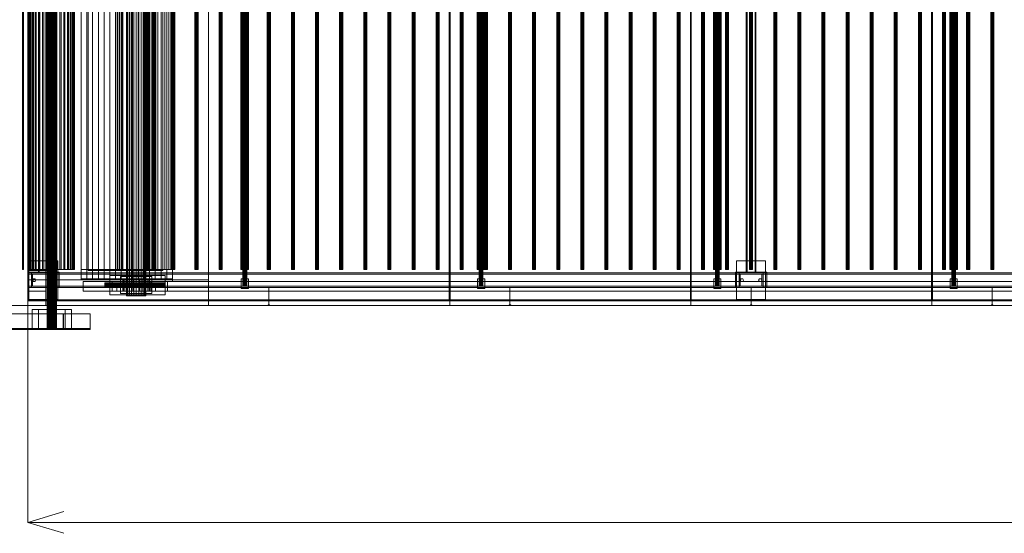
# Model space of a CAD drawing. Header units: millimetres. Extents: x -4738 to 65662, y -68080 to 6847.
# Tile 986 of 1056: x 40428 to 44511, y -20345 to -18214. Entities that reach past the tile are written whole.
import ezdxf

# ---------------------------------------------------------------- set-up
doc = ezdxf.new("R2010")
doc.units = ezdxf.units.MM
for name, color, linetype, lineweight in [('COTAS_O', 1, 'Continuous', 0), ('superior_C03', 7, 'Continuous', 0), ('superior_C03-dry', 7, 'Continuous', 0), ('superior_secador', 7, 'Continuous', 0)]:
    doc.layers.add(name, color=color, linetype=linetype, lineweight=lineweight)
doc.dimstyles.new('R19_100', dxfattribs={"dimtxt": 250, "dimasz": 150, "dimexe": 150, "dimexo": 80, "dimgap": 100, "dimtad": 1, "dimtih": 1, "dimtoh": 1, "dimdsep": 46, "dimcen": 0.09, "dimadec": 0, "dimazin": 0, "dimtfac": 1, "dimtdec": 4, "dimtofl": 0, "dimtmove": 0, "dimatfit": 3, "dimfxl": 1, "dimtolj": 1, "dimtzin": 0, "dimarcsym": 0})

# ---------------------------------------------------------------- blocks, each defined once
blk = doc.blocks.new('DIM_R31_42')
at = {"layer": 'COTAS_O'}
for p, q in [((40461.1, -19400), (40461.1, -20300)), ((60461.1, -19400), (60461.1, -20300)), ((40461.1, -20300), (40611.1, -20255)), ((60461.1, -20300), (60311.1, -20255)), ((40461.1, -20300), (60461.1, -20300)), ((40461.1, -20300), (40611.1, -20345)), ((60461.1, -20300), (60311.1, -20345))]:
    blk.add_line(p, q, dxfattribs=at)
blk.add_text('20000 O', height=250, dxfattribs=at).set_placement((50461.1, -20200))
blk = doc.blocks.new('DIM_R31_43')
at = {"layer": 'COTAS_O'}
for p, q in [((39761.1, -16600), (39716.1, -16750)), ((40461.1, -16600), (39761.1, -16600)), ((39761.1, -19400), (39761.1, -16600)), ((39761.1, -16600), (39806.1, -16750)), ((39761.1, -19400), (39716.1, -19250)), ((39761.1, -19400), (39806.1, -19250)), ((40461.1, -19400), (39761.1, -19400))]:
    blk.add_line(p, q, dxfattribs=at)
blk.add_text('2800 O', height=250, rotation=90, dxfattribs=at).set_placement((39661.1, -18000))

msp = doc.modelspace()

# ---------------------------------------------------------------- linework, layer by layer
at = {"layer": 'superior_C03'}
for p, q in [((40542.207, -16505), (40542.207, -19495)), ((40542.619, -16505), (40542.619, -19495)), ((40543.647, -16505), (40543.647, -19495)), ((40544.844, -16505), (40544.844, -19495)), ((40546.799, -16505), (40546.799, -19495)), ((40548.663, -16505), (40548.663, -19495)), ((40551.354, -16505), (40551.354, -19495)), ((40553.703, -16505), (40553.703, -19495)), ((40556.867, -16505), (40556.867, -19495)), ((40559.471, -16505), (40559.471, -19495)), ((40562.797, -16505), (40562.797, -19495)), ((40565.401, -16505), (40565.401, -19495)), ((40568.564, -16505), (40568.564, -19495)), ((40570.913, -16505), (40570.913, -19495)), ((40573.605, -16505), (40573.605, -19495)), ((40575.469, -16505), (40575.469, -19495)), ((40577.424, -16505), (40577.424, -19495)), ((40578.621, -16505), (40578.621, -19495)), ((40579.649, -19495), (40579.649, -16505)), ((40580.061, -16505), (40580.061, -19495)), ((40438.794, -16750), (40438.794, -19250)), ((40439.111, -16750), (40439.111, -19250)), ((40439.905, -16750), (40439.905, -19250)), ((40440.669, -16750), (40440.669, -19250)), ((40441.792, -16750), (40441.792, -19250)), ((40442.556, -16750), (40442.556, -19250)), ((40443.35, -16750), (40443.35, -19250)), ((40443.667, -19250), (40443.667, -16750)), ((40467.177, -16750), (40467.177, -19250)), ((40468.429, -16750), (40468.429, -19250)), ((40469.535, -16750), (40469.535, -19250)), ((40473.244, -16750), (40473.244, -19250)), ((40475.413, -16750), (40475.413, -19250)), ((40481.437, -16750), (40481.437, -19250)), ((40484.586, -16750), (40484.586, -19250)), ((40492.692, -16750), (40492.692, -19250)), ((40496.7, -16750), (40496.7, -19250)), ((40506.577, -16750), (40506.577, -19250)), ((40511.291, -16750), (40511.291, -19250)), ((40522.559, -16750), (40522.559, -19250)), ((40527.797, -16750), (40527.797, -19250)), ((40540.024, -16750), (40540.024, -19250)), ((40545.584, -16750), (40545.584, -19250)), ((40558.299, -16750), (40558.299, -19250)), ((40563.968, -16750), (40563.968, -19250)), ((40576.684, -16750), (40576.684, -19250)), ((40582.244, -16750), (40582.244, -19250)), ((40594.471, -16750), (40594.471, -19250)), ((40599.708, -16750), (40599.708, -19250)), ((40610.977, -16750), (40610.977, -19250)), ((40615.691, -16750), (40615.691, -19250)), ((40625.567, -16750), (40625.567, -19250)), ((40629.576, -16750), (40629.576, -19250)), ((40637.682, -16750), (40637.682, -19250)), ((40640.831, -16750), (40640.831, -19250)), ((40646.854, -16750), (40646.854, -19250)), ((40649.024, -16750), (40649.024, -19250)), ((40652.733, -19250), (40652.733, -16750)), ((40653.839, -16750), (40653.839, -19250)), ((40655.091, -16750), (40655.091, -19250)), ((40439.111, -19250), (40438.794, -19250)), ((40438.794, -19250), (40439.905, -19250)), ((40440.669, -19250), (40439.111, -19250)), ((40439.905, -19250), (40441.792, -19250)), ((40442.556, -19250), (40440.669, -19250)), ((40441.792, -19250), (40443.35, -19250)), ((40443.667, -19250), (40442.556, -19250)), ((40443.35, -19250), (40443.667, -19250)), ((40468.429, -19250), (40467.177, -19250)), ((40467.177, -19250), (40469.535, -19250)), ((40473.244, -19250), (40468.429, -19250)), ((40469.535, -19250), (40475.413, -19250)), ((40481.437, -19250), (40473.244, -19250)), ((40475.413, -19250), (40484.586, -19250)), ((40492.692, -19250), (40481.437, -19250)), ((40484.586, -19250), (40496.7, -19250)), ((40506.577, -19250), (40492.692, -19250)), ((40496.7, -19250), (40511.291, -19250)), ((40522.559, -19250), (40506.577, -19250)), ((40511.291, -19250), (40527.797, -19250)), ((40540.024, -19250), (40522.559, -19250)), ((40527.797, -19250), (40545.584, -19250)), ((40558.299, -19250), (40540.024, -19250)), ((40545.584, -19250), (40563.968, -19250)), ((40576.684, -19250), (40558.299, -19250)), ((40563.968, -19250), (40582.244, -19250)), ((40594.471, -19250), (40576.684, -19250)), ((40582.244, -19250), (40599.708, -19250)), ((40610.977, -19250), (40594.471, -19250)), ((40599.708, -19250), (40615.691, -19250)), ((40625.567, -19250), (40610.977, -19250)), ((40615.691, -19250), (40629.576, -19250)), ((40637.682, -19250), (40625.567, -19250)), ((40629.576, -19250), (40640.831, -19250)), ((40646.854, -19250), (40637.682, -19250)), ((40640.831, -19250), (40649.024, -19250)), ((40652.733, -19250), (40646.854, -19250)), ((40649.024, -19250), (40653.839, -19250)), ((40655.091, -19250), (40652.733, -19250)), ((40653.839, -19250), (40655.091, -19250)), ((40608.274, -19435), (28914.796, -19435)), ((28915.695, -19435), (40609.173, -19435)), ((40719.664, -19435), (29026.186, -19435)), ((29027.084, -19435), (40720.563, -19435)), ((40616.096, -19416), (40479.672, -19416)), ((40479.672, -19416), (40479.672, -19496)), ((40506.172, -19416), (40479.672, -19416)), ((40506.172, -19496), (40506.172, -19416)), ((40506.172, -19416), (40642.596, -19416)), ((40608.274, -19500), (40608.274, -19435)), ((40608.274, -19435), (40609.173, -19435)), ((40609.173, -19435), (40609.173, -19500)), ((40616.096, -19496), (40616.096, -19416)), ((40616.096, -19416), (40642.596, -19416)), ((40642.596, -19416), (40642.596, -19496)), ((40719.664, -19500), (40719.664, -19435)), ((40719.664, -19435), (40720.563, -19435)), ((40720.563, -19435), (40720.563, -19500)), ((40608.274, -19496), (28914.796, -19496)), ((28914.796, -19500), (40608.274, -19500)), ((40609.173, -19500), (28915.695, -19500)), ((29026.186, -19500), (40719.664, -19500)), ((29027.084, -19496), (40720.563, -19496)), ((40720.563, -19500), (29027.084, -19500)), ((40479.672, -19496), (40616.096, -19496)), ((40479.672, -19496), (40506.172, -19496)), ((40642.596, -19496), (40506.172, -19496)), ((40543.647, -19495), (40542.207, -19495)), ((40542.207, -19495), (40542.619, -19495)), ((40542.619, -19495), (40544.844, -19495)), ((40546.799, -19495), (40543.647, -19495)), ((40544.844, -19495), (40548.663, -19495)), ((40551.354, -19495), (40546.799, -19495)), ((40548.663, -19495), (40553.703, -19495)), ((40556.867, -19495), (40551.354, -19495)), ((40553.703, -19495), (40559.471, -19495)), ((40562.797, -19495), (40556.867, -19495)), ((40559.471, -19495), (40565.401, -19495)), ((40568.564, -19495), (40562.797, -19495)), ((40565.401, -19495), (40570.913, -19495)), ((40573.605, -19495), (40568.564, -19495)), ((40570.913, -19495), (40575.469, -19495)), ((40577.424, -19495), (40573.605, -19495)), ((40575.469, -19495), (40578.621, -19495)), ((40579.649, -19495), (40577.424, -19495)), ((40578.621, -19495), (40580.061, -19495)), ((40580.061, -19495), (40579.649, -19495)), ((40608.274, -19500), (40608.274, -19496)), ((40608.274, -19496), (40720.563, -19496)), ((40720.563, -19500), (40608.274, -19500)), ((40609.173, -19500), (40608.274, -19500)), ((40642.596, -19496), (40616.096, -19496)), ((40720.563, -19500), (40719.664, -19500)), ((40720.563, -19496), (40720.563, -19500))]:
    msp.add_line(p, q, dxfattribs=at)
at = {"layer": 'superior_C03-dry'}
for p, q in [((40683.134, -16710), (40683.134, -19290)), ((40706.759, -19290), (40706.759, -16710)), ((40730.384, -19290), (40730.384, -16710)), ((40754.009, -19290), (40754.009, -16710)), ((40777.634, -19290), (40777.634, -16710)), ((40801.259, -19290), (40801.259, -16710)), ((40824.884, -19290), (40824.884, -16710)), ((40848.509, -19290), (40848.509, -16710)), ((40872.134, -19290), (40872.134, -16710)), ((40895.759, -19290), (40895.759, -16710)), ((40919.384, -19290), (40919.384, -16710)), ((40943.009, -19290), (40943.009, -16710)), ((40966.634, -19290), (40966.634, -16710)), ((40990.259, -19290), (40990.259, -16710)), ((41013.884, -19290), (41013.884, -16710)), ((41037.509, -19290), (41037.509, -16710)), ((41061.134, -19290), (41061.134, -16710)), ((40683.134, -16750), (40683.134, -19250)), ((40706.759, -19250), (40706.759, -16750)), ((40730.384, -19250), (40730.384, -16750)), ((40754.009, -19250), (40754.009, -16750)), ((40777.634, -19250), (40777.634, -16750)), ((40801.259, -19250), (40801.259, -16750)), ((40824.884, -19250), (40824.884, -16750)), ((40848.509, -19250), (40848.509, -16750)), ((40872.134, -19250), (40872.134, -16750)), ((40895.759, -19250), (40895.759, -16750)), ((40919.384, -19250), (40919.384, -16750)), ((40943.009, -19250), (40943.009, -16750)), ((40966.634, -19250), (40966.634, -16750)), ((40990.259, -19250), (40990.259, -16750)), ((41013.884, -19250), (41013.884, -16750)), ((41037.509, -19250), (41037.509, -16750)), ((41061.134, -19250), (41061.134, -16750)), ((40683.134, -19250), (40706.759, -19250)), ((40706.759, -19250), (40730.384, -19250)), ((40730.384, -19250), (40754.009, -19250)), ((40754.009, -19250), (40777.634, -19250)), ((40777.634, -19250), (40801.259, -19250)), ((40801.259, -19250), (40824.884, -19250)), ((40824.884, -19250), (40848.509, -19250)), ((40848.509, -19250), (40872.134, -19250)), ((40872.134, -19250), (40895.759, -19250)), ((40895.759, -19250), (40919.384, -19250)), ((40919.384, -19250), (40943.009, -19250)), ((40943.009, -19250), (40966.634, -19250)), ((40966.634, -19250), (40990.259, -19250)), ((40990.259, -19250), (41013.884, -19250)), ((41013.884, -19250), (41037.509, -19250)), ((41037.509, -19250), (41061.134, -19250)), ((40683.134, -19290), (40706.759, -19290)), ((40683.134, -19290), (40683.134, -19294)), ((40683.134, -19294), (40706.759, -19294)), ((40706.759, -19294), (40706.759, -19290)), ((40706.759, -19290), (40730.384, -19290)), ((40706.759, -19294), (40730.384, -19294)), ((40730.384, -19294), (40730.384, -19290)), ((40730.384, -19290), (40754.009, -19290)), ((40730.384, -19294), (40754.009, -19294)), ((40754.009, -19294), (40754.009, -19290)), ((40754.009, -19290), (40777.634, -19290)), ((40754.009, -19294), (40777.634, -19294)), ((40777.634, -19294), (40777.634, -19290)), ((40777.634, -19290), (40801.259, -19290)), ((40777.634, -19294), (40801.259, -19294)), ((40801.259, -19294), (40801.259, -19290)), ((40801.259, -19290), (40824.884, -19290)), ((40801.259, -19294), (40824.884, -19294)), ((40824.884, -19294), (40824.884, -19290)), ((40824.884, -19290), (40848.509, -19290)), ((40824.884, -19294), (40848.509, -19294)), ((40848.509, -19294), (40848.509, -19290)), ((40848.509, -19290), (40872.134, -19290)), ((40848.509, -19294), (40872.134, -19294)), ((40872.134, -19294), (40872.134, -19290)), ((40872.134, -19290), (40895.759, -19290)), ((40872.134, -19294), (40895.759, -19294)), ((40895.759, -19294), (40895.759, -19290)), ((40895.759, -19290), (40919.384, -19290)), ((40895.759, -19294), (40919.384, -19294)), ((40919.384, -19294), (40919.384, -19290)), ((40919.384, -19290), (40943.009, -19290)), ((40919.384, -19294), (40943.009, -19294)), ((40943.009, -19294), (40943.009, -19290)), ((40943.009, -19290), (40966.634, -19290)), ((40943.009, -19294), (40966.634, -19294)), ((40966.634, -19294), (40966.634, -19290)), ((40966.634, -19290), (40990.259, -19290)), ((40966.634, -19294), (40990.259, -19294)), ((40990.259, -19294), (40990.259, -19290)), ((40990.259, -19290), (41013.884, -19290)), ((40990.259, -19294), (41013.884, -19294)), ((41013.884, -19294), (41013.884, -19290)), ((41013.884, -19290), (41037.509, -19290)), ((41013.884, -19294), (41037.509, -19294)), ((41037.509, -19294), (41037.509, -19290)), ((41037.509, -19290), (41061.134, -19290)), ((41037.509, -19294), (41061.134, -19294)), ((41061.134, -19294), (41061.134, -19290))]:
    msp.add_line(p, q, dxfattribs=at)
at = {"layer": 'superior_secador'}
for p, q in [((40461.134, -19400), (40461.134, -16600)), ((40536.134, -16600), (40536.134, -19400)), ((41211.134, -19400), (41211.134, -16600)), ((42211.134, -16600), (42211.134, -19400)), ((43211.134, -16600), (43211.134, -19400)), ((44211.134, -16600), (44211.134, -19400)), ((40871.134, -16640), (40871.134, -19360)), ((40872.497, -16640), (40872.497, -19360)), ((40876.493, -16640), (40876.493, -19360)), ((40882.85, -16640), (40882.85, -19360)), ((40891.134, -16640), (40891.134, -19360)), ((40900.781, -16640), (40900.781, -19360)), ((40911.134, -16640), (40911.134, -19360)), ((40921.487, -16640), (40921.487, -19360)), ((40931.134, -16640), (40931.134, -19360)), ((40939.418, -16640), (40939.418, -19360)), ((40945.775, -16640), (40945.775, -19360)), ((40949.771, -16640), (40949.771, -19360)), ((40951.134, -19360), (40951.134, -16640)), ((42209.134, -19380), (42209.134, -16620)), ((42213.134, -16620), (42213.134, -19380)), ((43209.134, -19380), (43209.134, -16620)), ((43213.134, -16620), (43213.134, -19380)), ((44209.134, -19380), (44209.134, -16620)), ((44213.134, -16620), (44213.134, -19380)), ((41061.134, -16700), (41061.134, -19300)), ((41211.134, -19300), (41211.134, -16700)), ((41353.134, -16680), (41353.134, -19320)), ((41353.406, -16680), (41353.406, -19320)), ((41354.206, -16680), (41354.206, -19320)), ((41355.477, -16680), (41355.477, -19320)), ((41357.134, -16680), (41357.134, -19320)), ((41359.063, -16680), (41359.063, -19320)), ((41361.134, -16680), (41361.134, -19320)), ((41363.204, -16680), (41363.204, -19320)), ((41365.134, -16680), (41365.134, -19320)), ((41366.791, -16680), (41366.791, -19320)), ((41368.062, -16680), (41368.062, -19320)), ((41368.861, -16680), (41368.861, -19320)), ((41369.134, -19320), (41369.134, -16680)), ((42333.134, -16680), (42333.134, -19320)), ((42333.406, -16680), (42333.406, -19320)), ((42334.206, -16680), (42334.206, -19320)), ((42335.477, -16680), (42335.477, -19320)), ((42337.134, -16680), (42337.134, -19320)), ((42339.063, -16680), (42339.063, -19320)), ((42341.134, -16680), (42341.134, -19320)), ((42343.204, -16680), (42343.204, -19320)), ((42345.134, -16680), (42345.134, -19320)), ((42346.791, -16680), (42346.791, -19320)), ((42348.062, -16680), (42348.062, -19320)), ((42348.861, -16680), (42348.861, -19320)), ((42349.134, -19320), (42349.134, -16680)), ((43313.134, -16680), (43313.134, -19320)), ((43313.406, -16680), (43313.406, -19320)), ((43314.206, -16680), (43314.206, -19320)), ((43315.477, -16680), (43315.477, -19320)), ((43317.134, -16680), (43317.134, -19320)), ((43319.063, -16680), (43319.063, -19320)), ((43321.134, -16680), (43321.134, -19320)), ((43323.204, -16680), (43323.204, -19320)), ((43325.134, -16680), (43325.134, -19320)), ((43326.791, -16680), (43326.791, -19320)), ((43328.062, -16680), (43328.062, -19320)), ((43328.861, -16680), (43328.861, -19320)), ((43329.134, -19320), (43329.134, -16680)), ((44293.134, -16680), (44293.134, -19320)), ((44293.406, -16680), (44293.406, -19320)), ((44294.206, -16680), (44294.206, -19320)), ((44295.477, -16680), (44295.477, -19320)), ((44297.134, -16680), (44297.134, -19320)), ((44299.063, -16680), (44299.063, -19320)), ((44301.134, -16680), (44301.134, -19320)), ((44303.204, -16680), (44303.204, -19320)), ((44305.134, -16680), (44305.134, -19320)), ((44306.791, -16680), (44306.791, -19320)), ((44308.062, -16680), (44308.062, -19320)), ((44308.861, -16680), (44308.861, -19320)), ((44309.134, -19320), (44309.134, -16680)), ((40506.134, -19265), (40506.134, -16735)), ((40509.134, -16735), (40509.134, -19265)), ((40543.134, -19265), (40543.134, -16735)), ((40546.134, -16735), (40546.134, -19265)), ((43441.134, -19265), (43441.134, -16735)), ((43444.134, -16735), (43444.134, -19265)), ((43478.134, -19265), (43478.134, -16735)), ((43481.134, -16735), (43481.134, -19265)), ((40461.134, -19250), (40461.134, -16750)), ((40466.134, -16750), (40466.134, -19250)), ((40556.134, -19250), (40556.134, -16750)), ((40561.134, -16750), (40561.134, -19250)), ((40711.134, -16750), (40711.134, -19250)), ((40831.634, -16750), (40831.634, -19250)), ((40834.343, -16750), (40834.343, -19250)), ((40842.285, -16750), (40842.285, -19250)), ((40851.134, -16750), (40851.134, -19250)), ((40854.919, -16750), (40854.919, -19250)), ((40871.384, -16750), (40871.384, -19250)), ((40890.558, -16750), (40890.558, -19250)), ((40911.134, -16750), (40911.134, -19250)), ((40931.71, -16750), (40931.71, -19250)), ((40950.884, -16750), (40950.884, -19250)), ((40951.134, -19250), (40951.134, -16750)), ((40954.784, -16750), (40954.784, -19250)), ((40955.997, -16750), (40955.997, -19250)), ((40959.172, -16750), (40959.172, -19250)), ((40959.467, -19250), (40959.467, -16750)), ((40963.096, -16750), (40963.096, -19250)), ((40966.271, -16750), (40966.271, -19250)), ((40967.349, -16750), (40967.349, -19250)), ((40967.484, -19250), (40967.484, -16750)), ((40967.801, -19250), (40967.801, -16750)), ((40976.134, -19250), (40976.134, -16750)), ((40979.983, -16750), (40979.983, -19250)), ((40984.467, -19250), (40984.467, -16750)), ((40987.925, -16750), (40987.925, -19250)), ((40990.634, -19250), (40990.634, -16750)), ((40992.801, -19250), (40992.801, -16750)), ((41001.134, -19250), (41001.134, -16750)), ((41021.134, -19250), (41021.134, -16750)), ((41029.467, -19250), (41029.467, -16750)), ((41037.801, -19250), (41037.801, -16750)), ((41046.134, -19250), (41046.134, -16750)), ((41054.467, -19250), (41054.467, -16750)), ((41054.784, -16750), (41054.784, -19250)), ((41055.997, -16750), (41055.997, -19250)), ((41059.172, -16750), (41059.172, -19250)), ((41062.801, -19250), (41062.801, -16750)), ((41063.096, -16750), (41063.096, -19250)), ((41066.271, -16750), (41066.271, -19250)), ((41067.484, -19250), (41067.484, -16750)), ((41071.134, -19250), (41071.134, -16750)), ((41154.784, -16750), (41154.784, -19250)), ((41155.997, -16750), (41155.997, -19250)), ((41159.172, -16750), (41159.172, -19250)), ((41163.096, -16750), (41163.096, -19250)), ((41166.271, -16750), (41166.271, -19250)), ((41167.484, -19250), (41167.484, -16750)), ((41254.784, -16750), (41254.784, -19250)), ((41255.997, -16750), (41255.997, -19250)), ((41259.172, -16750), (41259.172, -19250)), ((41263.096, -16750), (41263.096, -19250)), ((41266.271, -16750), (41266.271, -19250)), ((41267.484, -19250), (41267.484, -16750)), ((41345.134, -16750), (41345.134, -19250)), ((41345.679, -16750), (41345.679, -19250)), ((41347.277, -16750), (41347.277, -19250)), ((41349.82, -16750), (41349.82, -19250)), ((41353.134, -16750), (41353.134, -19250)), ((41354.784, -16750), (41354.784, -19250)), ((41355.997, -16750), (41355.997, -19250)), ((41356.993, -16750), (41356.993, -19250)), ((41359.172, -16750), (41359.172, -19250)), ((41361.134, -16750), (41361.134, -19250)), ((41363.096, -16750), (41363.096, -19250)), ((41365.275, -16750), (41365.275, -19250)), ((41366.271, -16750), (41366.271, -19250)), ((41367.484, -19250), (41367.484, -16750)), ((41369.134, -16750), (41369.134, -19250)), ((41372.448, -16750), (41372.448, -19250)), ((41374.99, -16750), (41374.99, -19250)), ((41376.589, -16750), (41376.589, -19250)), ((41377.134, -19250), (41377.134, -16750)), ((41454.784, -16750), (41454.784, -19250)), ((41455.997, -16750), (41455.997, -19250)), ((41459.172, -16750), (41459.172, -19250)), ((41463.096, -16750), (41463.096, -19250)), ((41466.271, -16750), (41466.271, -19250)), ((41467.484, -19250), (41467.484, -16750)), ((41554.784, -16750), (41554.784, -19250)), ((41555.997, -16750), (41555.997, -19250)), ((41559.172, -16750), (41559.172, -19250)), ((41563.096, -16750), (41563.096, -19250)), ((41566.271, -16750), (41566.271, -19250)), ((41567.484, -19250), (41567.484, -16750)), ((41654.784, -16750), (41654.784, -19250)), ((41655.997, -16750), (41655.997, -19250)), ((41659.172, -16750), (41659.172, -19250)), ((41663.096, -16750), (41663.096, -19250)), ((41666.271, -16750), (41666.271, -19250)), ((41667.484, -19250), (41667.484, -16750)), ((41754.784, -16750), (41754.784, -19250)), ((41755.997, -16750), (41755.997, -19250)), ((41759.172, -16750), (41759.172, -19250)), ((41763.096, -16750), (41763.096, -19250)), ((41766.271, -16750), (41766.271, -19250)), ((41767.484, -19250), (41767.484, -16750)), ((41854.784, -16750), (41854.784, -19250)), ((41855.997, -16750), (41855.997, -19250)), ((41859.172, -16750), (41859.172, -19250)), ((41863.096, -16750), (41863.096, -19250)), ((41866.271, -16750), (41866.271, -19250)), ((41867.484, -19250), (41867.484, -16750)), ((41954.784, -16750), (41954.784, -19250)), ((41955.997, -16750), (41955.997, -19250)), ((41959.172, -16750), (41959.172, -19250)), ((41963.096, -16750), (41963.096, -19250)), ((41966.271, -16750), (41966.271, -19250)), ((41967.484, -19250), (41967.484, -16750)), ((42054.784, -16750), (42054.784, -19250)), ((42055.997, -16750), (42055.997, -19250)), ((42059.172, -16750), (42059.172, -19250)), ((42063.096, -16750), (42063.096, -19250)), ((42066.271, -16750), (42066.271, -19250)), ((42067.484, -19250), (42067.484, -16750)), ((42154.784, -16750), (42154.784, -19250)), ((42155.997, -16750), (42155.997, -19250)), ((42159.172, -16750), (42159.172, -19250)), ((42163.096, -16750), (42163.096, -19250)), ((42166.271, -16750), (42166.271, -19250)), ((42167.484, -19250), (42167.484, -16750)), ((42254.784, -16750), (42254.784, -19250)), ((42255.997, -16750), (42255.997, -19250)), ((42259.172, -16750), (42259.172, -19250)), ((42263.096, -16750), (42263.096, -19250)), ((42266.271, -16750), (42266.271, -19250)), ((42267.484, -19250), (42267.484, -16750)), ((42325.134, -16750), (42325.134, -19250)), ((42325.679, -16750), (42325.679, -19250)), ((42327.277, -16750), (42327.277, -19250)), ((42329.82, -16750), (42329.82, -19250)), ((42333.134, -16750), (42333.134, -19250)), ((42336.993, -16750), (42336.993, -19250)), ((42341.134, -16750), (42341.134, -19250)), ((42345.275, -16750), (42345.275, -19250)), ((42349.134, -16750), (42349.134, -19250)), ((42352.448, -16750), (42352.448, -19250)), ((42354.784, -16750), (42354.784, -19250)), ((42354.99, -16750), (42354.99, -19250)), ((42355.997, -16750), (42355.997, -19250)), ((42356.589, -16750), (42356.589, -19250)), ((42357.134, -19250), (42357.134, -16750)), ((42359.172, -16750), (42359.172, -19250)), ((42363.096, -16750), (42363.096, -19250)), ((42366.271, -16750), (42366.271, -19250)), ((42367.484, -19250), (42367.484, -16750)), ((42454.784, -16750), (42454.784, -19250)), ((42455.997, -16750), (42455.997, -19250)), ((42459.172, -16750), (42459.172, -19250)), ((42463.096, -16750), (42463.096, -19250)), ((42466.271, -16750), (42466.271, -19250)), ((42467.484, -19250), (42467.484, -16750)), ((42554.784, -16750), (42554.784, -19250)), ((42555.997, -16750), (42555.997, -19250)), ((42559.172, -16750), (42559.172, -19250)), ((42563.096, -16750), (42563.096, -19250)), ((42566.271, -16750), (42566.271, -19250)), ((42567.484, -19250), (42567.484, -16750)), ((42654.784, -16750), (42654.784, -19250)), ((42655.997, -16750), (42655.997, -19250)), ((42659.172, -16750), (42659.172, -19250)), ((42663.096, -16750), (42663.096, -19250)), ((42666.271, -16750), (42666.271, -19250)), ((42667.484, -19250), (42667.484, -16750)), ((42754.784, -16750), (42754.784, -19250)), ((42755.997, -16750), (42755.997, -19250)), ((42759.172, -16750), (42759.172, -19250)), ((42763.096, -16750), (42763.096, -19250)), ((42766.271, -16750), (42766.271, -19250)), ((42767.484, -19250), (42767.484, -16750)), ((42854.784, -16750), (42854.784, -19250)), ((42855.997, -16750), (42855.997, -19250)), ((42859.172, -16750), (42859.172, -19250)), ((42863.096, -16750), (42863.096, -19250)), ((42866.271, -16750), (42866.271, -19250)), ((42867.484, -19250), (42867.484, -16750)), ((42954.784, -16750), (42954.784, -19250)), ((42955.997, -16750), (42955.997, -19250)), ((42959.172, -16750), (42959.172, -19250)), ((42963.096, -16750), (42963.096, -19250)), ((42966.271, -16750), (42966.271, -19250)), ((42967.484, -19250), (42967.484, -16750)), ((43054.784, -16750), (43054.784, -19250)), ((43055.997, -16750), (43055.997, -19250)), ((43059.172, -16750), (43059.172, -19250)), ((43063.096, -16750), (43063.096, -19250)), ((43066.271, -16750), (43066.271, -19250)), ((43067.484, -19250), (43067.484, -16750)), ((43154.784, -16750), (43154.784, -19250)), ((43155.997, -16750), (43155.997, -19250)), ((43159.172, -16750), (43159.172, -19250)), ((43163.096, -16750), (43163.096, -19250)), ((43166.271, -16750), (43166.271, -19250)), ((43167.484, -19250), (43167.484, -16750)), ((43254.784, -16750), (43254.784, -19250)), ((43255.997, -16750), (43255.997, -19250)), ((43259.172, -16750), (43259.172, -19250)), ((43263.096, -16750), (43263.096, -19250)), ((43266.271, -16750), (43266.271, -19250)), ((43267.484, -19250), (43267.484, -16750)), ((43305.134, -16750), (43305.134, -19250)), ((43305.679, -16750), (43305.679, -19250)), ((43307.277, -16750), (43307.277, -19250)), ((43309.82, -16750), (43309.82, -19250)), ((43313.134, -16750), (43313.134, -19250)), ((43316.993, -16750), (43316.993, -19250)), ((43321.134, -16750), (43321.134, -19250)), ((43325.275, -16750), (43325.275, -19250)), ((43329.134, -16750), (43329.134, -19250)), ((43332.448, -16750), (43332.448, -19250)), ((43334.99, -16750), (43334.99, -19250)), ((43336.589, -16750), (43336.589, -19250)), ((43337.134, -19250), (43337.134, -16750)), ((43354.784, -16750), (43354.784, -19250)), ((43355.997, -16750), (43355.997, -19250)), ((43359.172, -16750), (43359.172, -19250)), ((43363.096, -16750), (43363.096, -19250)), ((43366.271, -16750), (43366.271, -19250)), ((43367.484, -19250), (43367.484, -16750)), ((43454.784, -16750), (43454.784, -19250)), ((43455.997, -16750), (43455.997, -19250)), ((43459.172, -16750), (43459.172, -19250)), ((43463.096, -16750), (43463.096, -19250)), ((43466.271, -16750), (43466.271, -19250)), ((43467.484, -19250), (43467.484, -16750)), ((43554.784, -16750), (43554.784, -19250)), ((43555.997, -16750), (43555.997, -19250)), ((43559.172, -16750), (43559.172, -19250)), ((43563.096, -16750), (43563.096, -19250)), ((43566.271, -16750), (43566.271, -19250)), ((43567.484, -19250), (43567.484, -16750)), ((43654.784, -16750), (43654.784, -19250)), ((43655.997, -16750), (43655.997, -19250)), ((43659.172, -16750), (43659.172, -19250)), ((43663.096, -16750), (43663.096, -19250)), ((43666.271, -16750), (43666.271, -19250)), ((43667.484, -19250), (43667.484, -16750)), ((43754.784, -16750), (43754.784, -19250)), ((43755.997, -16750), (43755.997, -19250)), ((43759.172, -16750), (43759.172, -19250)), ((43763.096, -16750), (43763.096, -19250)), ((43766.271, -16750), (43766.271, -19250)), ((43767.484, -19250), (43767.484, -16750)), ((43854.784, -16750), (43854.784, -19250)), ((43855.997, -16750), (43855.997, -19250)), ((43859.172, -16750), (43859.172, -19250)), ((43863.096, -16750), (43863.096, -19250)), ((43866.271, -16750), (43866.271, -19250)), ((43867.484, -19250), (43867.484, -16750)), ((43954.784, -16750), (43954.784, -19250)), ((43955.997, -16750), (43955.997, -19250)), ((43959.172, -16750), (43959.172, -19250)), ((43963.096, -16750), (43963.096, -19250)), ((43966.271, -16750), (43966.271, -19250)), ((43967.484, -19250), (43967.484, -16750)), ((44054.784, -16750), (44054.784, -19250)), ((44055.997, -16750), (44055.997, -19250)), ((44059.172, -16750), (44059.172, -19250)), ((44063.096, -16750), (44063.096, -19250)), ((44066.271, -16750), (44066.271, -19250)), ((44067.484, -19250), (44067.484, -16750)), ((44154.784, -16750), (44154.784, -19250)), ((44155.997, -16750), (44155.997, -19250)), ((44159.172, -16750), (44159.172, -19250)), ((44163.096, -16750), (44163.096, -19250)), ((44166.271, -16750), (44166.271, -19250)), ((44167.484, -19250), (44167.484, -16750)), ((44254.784, -16750), (44254.784, -19250)), ((44255.997, -16750), (44255.997, -19250)), ((44259.172, -16750), (44259.172, -19250)), ((44263.096, -16750), (44263.096, -19250)), ((44266.271, -16750), (44266.271, -19250)), ((44267.484, -19250), (44267.484, -16750)), ((44285.134, -16750), (44285.134, -19250)), ((44285.679, -16750), (44285.679, -19250)), ((44287.277, -16750), (44287.277, -19250)), ((44289.82, -16750), (44289.82, -19250)), ((44293.134, -16750), (44293.134, -19250)), ((44296.993, -16750), (44296.993, -19250)), ((44301.134, -16750), (44301.134, -19250)), ((44305.275, -16750), (44305.275, -19250)), ((44309.134, -16750), (44309.134, -19250)), ((44312.448, -16750), (44312.448, -19250)), ((44314.99, -16750), (44314.99, -19250)), ((44316.589, -16750), (44316.589, -19250)), ((44317.134, -19250), (44317.134, -16750)), ((44354.784, -16750), (44354.784, -19250)), ((44355.997, -16750), (44355.997, -19250)), ((44359.172, -16750), (44359.172, -19250)), ((44363.096, -16750), (44363.096, -19250)), ((44366.271, -16750), (44366.271, -19250)), ((44367.484, -19250), (44367.484, -16750)), ((44454.784, -16750), (44454.784, -19250)), ((44455.997, -16750), (44455.997, -19250)), ((44459.172, -16750), (44459.172, -19250)), ((44463.096, -16750), (44463.096, -19250)), ((44466.271, -16750), (44466.271, -19250)), ((44467.484, -19250), (44467.484, -16750)), ((40466.134, -19375), (40466.134, -19215)), ((40466.134, -19215), (40586.134, -19215)), ((40586.134, -19215), (40586.134, -19375)), ((43401.134, -19375), (43401.134, -19215)), ((43401.134, -19215), (43521.134, -19215)), ((43521.134, -19215), (43521.134, -19375)), ((40461.134, -19400), (40461.134, -19250)), ((40461.134, -19250), (40536.134, -19250)), ((40561.134, -19250), (40461.134, -19250)), ((40466.134, -19250), (40461.134, -19250)), ((40461.134, -19255), (40461.134, -19250)), ((40561.134, -19255), (40461.134, -19255)), ((40461.134, -19320), (40461.134, -19255)), ((40461.134, -19255), (40466.134, -19255)), ((40461.134, -19325), (40461.134, -19262)), ((40461.134, -19262), (40591.134, -19262)), ((40461.134, -19325), (40461.134, -19265)), ((40461.134, -19265), (60461.134, -19265)), ((40461.134, -19270), (40461.134, -19265)), ((60461.134, -19270), (40461.134, -19270)), ((40466.134, -19255), (40466.134, -19320)), ((40476.134, -19270), (40476.134, -19265)), ((40476.134, -19265), (40576.134, -19265)), ((40576.134, -19270), (40476.134, -19270)), ((40476.134, -19320), (40476.134, -19270)), ((40476.134, -19270), (40481.134, -19270)), ((40481.134, -19270), (40481.134, -19320)), ((40546.134, -19265), (40506.134, -19265)), ((40509.134, -19265), (40506.134, -19265)), ((40536.134, -19250), (40536.134, -19400)), ((40546.134, -19265), (40543.134, -19265)), ((40561.134, -19250), (40556.134, -19250)), ((40556.134, -19320), (40556.134, -19255)), ((40556.134, -19255), (40561.134, -19255)), ((40561.134, -19250), (40561.134, -19255)), ((40561.134, -19255), (40561.134, -19320)), ((40571.134, -19320), (40571.134, -19270)), ((40571.134, -19270), (40576.134, -19270)), ((40576.134, -19265), (40576.134, -19270)), ((40576.134, -19270), (40576.134, -19320)), ((40591.134, -19262), (40591.134, -19325)), ((40711.134, -19250), (40951.134, -19250)), ((40711.134, -19250), (40711.134, -19255)), ((40851.134, -19250), (40711.134, -19250)), ((40711.134, -19250), (41021.134, -19250)), ((40711.134, -19255), (40951.134, -19255)), ((40711.134, -19255), (41021.134, -19255)), ((40834.343, -19250), (40831.634, -19250)), ((40842.285, -19250), (40834.343, -19250)), ((40854.919, -19250), (40842.285, -19250)), ((40871.384, -19250), (40854.919, -19250)), ((40890.558, -19250), (40871.384, -19250)), ((40911.134, -19250), (40890.558, -19250)), ((40931.71, -19250), (40911.134, -19250)), ((40950.884, -19250), (40931.71, -19250)), ((40967.349, -19250), (40950.884, -19250)), ((40951.134, -19255), (40951.134, -19250)), ((40951.134, -19250), (40959.467, -19250)), ((40955.997, -19250), (40954.784, -19250)), ((40959.172, -19250), (40955.997, -19250)), ((40963.096, -19250), (40959.172, -19250)), ((40959.467, -19250), (40967.801, -19250)), ((40966.271, -19250), (40963.096, -19250)), ((40967.484, -19250), (40966.271, -19250)), ((40979.983, -19250), (40967.349, -19250)), ((40967.801, -19250), (40976.134, -19250)), ((40976.134, -19250), (40984.467, -19250)), ((40987.925, -19250), (40979.983, -19250)), ((40984.467, -19250), (40992.801, -19250)), ((40990.634, -19250), (40987.925, -19250)), ((40992.801, -19250), (41001.134, -19250)), ((41021.134, -19255), (41021.134, -19250)), ((41021.134, -19250), (41029.467, -19250)), ((41029.467, -19250), (41037.801, -19250)), ((41037.801, -19250), (41046.134, -19250)), ((41046.134, -19250), (41054.467, -19250)), ((41054.467, -19250), (41062.801, -19250)), ((41055.997, -19250), (41054.784, -19250)), ((41059.172, -19250), (41055.997, -19250)), ((41063.096, -19250), (41059.172, -19250)), ((41062.801, -19250), (41071.134, -19250)), ((41066.271, -19250), (41063.096, -19250)), ((41067.484, -19250), (41066.271, -19250)), ((41155.997, -19250), (41154.784, -19250)), ((41159.172, -19250), (41155.997, -19250)), ((41163.096, -19250), (41159.172, -19250)), ((41166.271, -19250), (41163.096, -19250)), ((41167.484, -19250), (41166.271, -19250)), ((41255.997, -19250), (41254.784, -19250)), ((41259.172, -19250), (41255.997, -19250)), ((41263.096, -19250), (41259.172, -19250)), ((41266.271, -19250), (41263.096, -19250)), ((41267.484, -19250), (41266.271, -19250)), ((41345.679, -19250), (41345.134, -19250)), ((41347.277, -19250), (41345.679, -19250)), ((41349.82, -19250), (41347.277, -19250)), ((41353.134, -19250), (41349.82, -19250)), ((41356.993, -19250), (41353.134, -19250)), ((41355.997, -19250), (41354.784, -19250)), ((41359.172, -19250), (41355.997, -19250)), ((41361.134, -19250), (41356.993, -19250)), ((41363.096, -19250), (41359.172, -19250)), ((41365.275, -19250), (41361.134, -19250)), ((41366.271, -19250), (41363.096, -19250)), ((41369.134, -19250), (41365.275, -19250)), ((41367.484, -19250), (41366.271, -19250)), ((41372.448, -19250), (41369.134, -19250)), ((41374.99, -19250), (41372.448, -19250)), ((41376.589, -19250), (41374.99, -19250)), ((41377.134, -19250), (41376.589, -19250)), ((41455.997, -19250), (41454.784, -19250)), ((41459.172, -19250), (41455.997, -19250)), ((41463.096, -19250), (41459.172, -19250)), ((41466.271, -19250), (41463.096, -19250)), ((41467.484, -19250), (41466.271, -19250)), ((41555.997, -19250), (41554.784, -19250)), ((41559.172, -19250), (41555.997, -19250)), ((41563.096, -19250), (41559.172, -19250)), ((41566.271, -19250), (41563.096, -19250)), ((41567.484, -19250), (41566.271, -19250)), ((41655.997, -19250), (41654.784, -19250)), ((41659.172, -19250), (41655.997, -19250)), ((41663.096, -19250), (41659.172, -19250)), ((41666.271, -19250), (41663.096, -19250)), ((41667.484, -19250), (41666.271, -19250)), ((41755.997, -19250), (41754.784, -19250)), ((41759.172, -19250), (41755.997, -19250)), ((41763.096, -19250), (41759.172, -19250)), ((41766.271, -19250), (41763.096, -19250)), ((41767.484, -19250), (41766.271, -19250)), ((41855.997, -19250), (41854.784, -19250)), ((41859.172, -19250), (41855.997, -19250)), ((41863.096, -19250), (41859.172, -19250)), ((41866.271, -19250), (41863.096, -19250)), ((41867.484, -19250), (41866.271, -19250)), ((41955.997, -19250), (41954.784, -19250)), ((41959.172, -19250), (41955.997, -19250)), ((41963.096, -19250), (41959.172, -19250)), ((41966.271, -19250), (41963.096, -19250)), ((41967.484, -19250), (41966.271, -19250)), ((42055.997, -19250), (42054.784, -19250)), ((42059.172, -19250), (42055.997, -19250)), ((42063.096, -19250), (42059.172, -19250)), ((42066.271, -19250), (42063.096, -19250)), ((42067.484, -19250), (42066.271, -19250)), ((42155.997, -19250), (42154.784, -19250)), ((42159.172, -19250), (42155.997, -19250)), ((42163.096, -19250), (42159.172, -19250)), ((42166.271, -19250), (42163.096, -19250)), ((42167.484, -19250), (42166.271, -19250)), ((42255.997, -19250), (42254.784, -19250)), ((42259.172, -19250), (42255.997, -19250)), ((42263.096, -19250), (42259.172, -19250)), ((42266.271, -19250), (42263.096, -19250)), ((42267.484, -19250), (42266.271, -19250)), ((42325.679, -19250), (42325.134, -19250)), ((42327.277, -19250), (42325.679, -19250)), ((42329.82, -19250), (42327.277, -19250)), ((42333.134, -19250), (42329.82, -19250)), ((42336.993, -19250), (42333.134, -19250)), ((42341.134, -19250), (42336.993, -19250)), ((42345.275, -19250), (42341.134, -19250)), ((42349.134, -19250), (42345.275, -19250)), ((42352.448, -19250), (42349.134, -19250)), ((42354.99, -19250), (42352.448, -19250)), ((42355.997, -19250), (42354.784, -19250)), ((42356.589, -19250), (42354.99, -19250)), ((42359.172, -19250), (42355.997, -19250)), ((42357.134, -19250), (42356.589, -19250)), ((42363.096, -19250), (42359.172, -19250)), ((42366.271, -19250), (42363.096, -19250)), ((42367.484, -19250), (42366.271, -19250)), ((42455.997, -19250), (42454.784, -19250)), ((42459.172, -19250), (42455.997, -19250)), ((42463.096, -19250), (42459.172, -19250)), ((42466.271, -19250), (42463.096, -19250)), ((42467.484, -19250), (42466.271, -19250)), ((42555.997, -19250), (42554.784, -19250)), ((42559.172, -19250), (42555.997, -19250)), ((42563.096, -19250), (42559.172, -19250)), ((42566.271, -19250), (42563.096, -19250)), ((42567.484, -19250), (42566.271, -19250)), ((42655.997, -19250), (42654.784, -19250)), ((42659.172, -19250), (42655.997, -19250)), ((42663.096, -19250), (42659.172, -19250)), ((42666.271, -19250), (42663.096, -19250)), ((42667.484, -19250), (42666.271, -19250)), ((42755.997, -19250), (42754.784, -19250)), ((42759.172, -19250), (42755.997, -19250)), ((42763.096, -19250), (42759.172, -19250)), ((42766.271, -19250), (42763.096, -19250)), ((42767.484, -19250), (42766.271, -19250)), ((42855.997, -19250), (42854.784, -19250)), ((42859.172, -19250), (42855.997, -19250)), ((42863.096, -19250), (42859.172, -19250)), ((42866.271, -19250), (42863.096, -19250)), ((42867.484, -19250), (42866.271, -19250)), ((42955.997, -19250), (42954.784, -19250)), ((42959.172, -19250), (42955.997, -19250)), ((42963.096, -19250), (42959.172, -19250)), ((42966.271, -19250), (42963.096, -19250)), ((42967.484, -19250), (42966.271, -19250)), ((43055.997, -19250), (43054.784, -19250)), ((43059.172, -19250), (43055.997, -19250)), ((43063.096, -19250), (43059.172, -19250)), ((43066.271, -19250), (43063.096, -19250)), ((43067.484, -19250), (43066.271, -19250)), ((43155.997, -19250), (43154.784, -19250)), ((43159.172, -19250), (43155.997, -19250)), ((43163.096, -19250), (43159.172, -19250)), ((43166.271, -19250), (43163.096, -19250)), ((43167.484, -19250), (43166.271, -19250)), ((43255.997, -19250), (43254.784, -19250)), ((43259.172, -19250), (43255.997, -19250)), ((43263.096, -19250), (43259.172, -19250)), ((43266.271, -19250), (43263.096, -19250)), ((43267.484, -19250), (43266.271, -19250)), ((43305.679, -19250), (43305.134, -19250)), ((43307.277, -19250), (43305.679, -19250)), ((43309.82, -19250), (43307.277, -19250)), ((43313.134, -19250), (43309.82, -19250)), ((43316.993, -19250), (43313.134, -19250)), ((43321.134, -19250), (43316.993, -19250)), ((43325.275, -19250), (43321.134, -19250)), ((43329.134, -19250), (43325.275, -19250)), ((43332.448, -19250), (43329.134, -19250)), ((43334.99, -19250), (43332.448, -19250)), ((43336.589, -19250), (43334.99, -19250)), ((43337.134, -19250), (43336.589, -19250)), ((43355.997, -19250), (43354.784, -19250)), ((43359.172, -19250), (43355.997, -19250)), ((43363.096, -19250), (43359.172, -19250)), ((43366.271, -19250), (43363.096, -19250)), ((43367.484, -19250), (43366.271, -19250)), ((43396.134, -19325), (43396.134, -19262)), ((43396.134, -19262), (43526.134, -19262)), ((43411.134, -19270), (43411.134, -19265)), ((43411.134, -19265), (43511.134, -19265)), ((43511.134, -19270), (43411.134, -19270)), ((43411.134, -19320), (43411.134, -19270)), ((43411.134, -19270), (43416.134, -19270)), ((43416.134, -19270), (43416.134, -19320)), ((43481.134, -19265), (43441.134, -19265)), ((43444.134, -19265), (43441.134, -19265)), ((43455.997, -19250), (43454.784, -19250)), ((43459.172, -19250), (43455.997, -19250)), ((43463.096, -19250), (43459.172, -19250)), ((43466.271, -19250), (43463.096, -19250)), ((43467.484, -19250), (43466.271, -19250)), ((43481.134, -19265), (43478.134, -19265)), ((43506.134, -19320), (43506.134, -19270)), ((43506.134, -19270), (43511.134, -19270)), ((43511.134, -19265), (43511.134, -19270)), ((43511.134, -19270), (43511.134, -19320)), ((43526.134, -19262), (43526.134, -19325)), ((43555.997, -19250), (43554.784, -19250)), ((43559.172, -19250), (43555.997, -19250)), ((43563.096, -19250), (43559.172, -19250)), ((43566.271, -19250), (43563.096, -19250)), ((43567.484, -19250), (43566.271, -19250)), ((43655.997, -19250), (43654.784, -19250)), ((43659.172, -19250), (43655.997, -19250)), ((43663.096, -19250), (43659.172, -19250)), ((43666.271, -19250), (43663.096, -19250)), ((43667.484, -19250), (43666.271, -19250)), ((43755.997, -19250), (43754.784, -19250)), ((43759.172, -19250), (43755.997, -19250)), ((43763.096, -19250), (43759.172, -19250)), ((43766.271, -19250), (43763.096, -19250)), ((43767.484, -19250), (43766.271, -19250)), ((43855.997, -19250), (43854.784, -19250)), ((43859.172, -19250), (43855.997, -19250)), ((43863.096, -19250), (43859.172, -19250)), ((43866.271, -19250), (43863.096, -19250)), ((43867.484, -19250), (43866.271, -19250)), ((43955.997, -19250), (43954.784, -19250)), ((43959.172, -19250), (43955.997, -19250)), ((43963.096, -19250), (43959.172, -19250)), ((43966.271, -19250), (43963.096, -19250)), ((43967.484, -19250), (43966.271, -19250)), ((44055.997, -19250), (44054.784, -19250)), ((44059.172, -19250), (44055.997, -19250)), ((44063.096, -19250), (44059.172, -19250)), ((44066.271, -19250), (44063.096, -19250)), ((44067.484, -19250), (44066.271, -19250)), ((44155.997, -19250), (44154.784, -19250)), ((44159.172, -19250), (44155.997, -19250)), ((44163.096, -19250), (44159.172, -19250)), ((44166.271, -19250), (44163.096, -19250)), ((44167.484, -19250), (44166.271, -19250)), ((44255.997, -19250), (44254.784, -19250)), ((44259.172, -19250), (44255.997, -19250)), ((44263.096, -19250), (44259.172, -19250)), ((44266.271, -19250), (44263.096, -19250)), ((44267.484, -19250), (44266.271, -19250)), ((44285.679, -19250), (44285.134, -19250)), ((44287.277, -19250), (44285.679, -19250)), ((44289.82, -19250), (44287.277, -19250)), ((44293.134, -19250), (44289.82, -19250)), ((44296.993, -19250), (44293.134, -19250)), ((44301.134, -19250), (44296.993, -19250)), ((44305.275, -19250), (44301.134, -19250)), ((44309.134, -19250), (44305.275, -19250)), ((44312.448, -19250), (44309.134, -19250)), ((44314.99, -19250), (44312.448, -19250)), ((44316.589, -19250), (44314.99, -19250)), ((44317.134, -19250), (44316.589, -19250)), ((44355.997, -19250), (44354.784, -19250)), ((44359.172, -19250), (44355.997, -19250)), ((44363.096, -19250), (44359.172, -19250)), ((44366.271, -19250), (44363.096, -19250)), ((44367.484, -19250), (44366.271, -19250)), ((44455.997, -19250), (44454.784, -19250)), ((44459.172, -19250), (44455.997, -19250)), ((44463.096, -19250), (44459.172, -19250)), ((44466.271, -19250), (44463.096, -19250)), ((44467.484, -19250), (44466.271, -19250)), ((40461.134, -19400), (40461.134, -19294)), ((40461.134, -19294), (41211.134, -19294)), ((40481.134, -19295), (40484.634, -19288.938)), ((40484.634, -19301.062), (40481.134, -19295)), ((40484.634, -19288.938), (40491.634, -19288.938)), ((40491.634, -19301.062), (40484.634, -19301.062)), ((40491.634, -19288.938), (40495.134, -19295)), ((40495.134, -19295), (40491.634, -19301.062)), ((40557.134, -19295), (40560.634, -19288.938)), ((40560.634, -19301.062), (40557.134, -19295)), ((40560.634, -19288.938), (40567.634, -19288.938)), ((40567.634, -19301.062), (40560.634, -19301.062)), ((40567.634, -19288.938), (40571.134, -19295)), ((40571.134, -19295), (40567.634, -19301.062)), ((40691.134, -19340), (40691.134, -19300)), ((40691.134, -19300), (40971.134, -19300)), ((40691.134, -19300), (41041.134, -19300)), ((40781.134, -19306.685), (40781.134, -19306)), ((41031.134, -19306), (40781.134, -19306)), ((40781.134, -19306.685), (40781.134, -19308.636)), ((40781.134, -19306.685), (41031.134, -19306.685)), ((40781.134, -19308.636), (40781.134, -19311.556)), ((40781.134, -19308.636), (41031.134, -19308.636)), ((40781.134, -19311.556), (40781.134, -19315)), ((40781.134, -19311.556), (41031.134, -19311.556)), ((40801.134, -19355), (40801.134, -19275)), ((40801.134, -19275), (41031.134, -19275)), ((40811.134, -19340), (40811.134, -19300)), ((40811.134, -19300), (60111.134, -19300)), ((40846.134, -19350), (40846.134, -19280)), ((40846.134, -19280), (40976.134, -19280)), ((40858.008, -19290), (40856.134, -19290)), ((40856.134, -19290), (40856.134, -19340)), ((40863.502, -19290), (40858.008, -19290)), ((40858.008, -19290), (40858.008, -19340)), ((40872.243, -19290), (40863.502, -19290)), ((40863.502, -19290), (40863.502, -19340)), ((40883.634, -19290), (40872.243, -19290)), ((40872.243, -19290), (40872.243, -19340)), ((40896.899, -19290), (40883.634, -19290)), ((40883.634, -19290), (40883.634, -19340)), ((40911.134, -19290), (40896.899, -19290)), ((40896.899, -19290), (40896.899, -19340)), ((40925.369, -19290), (40911.134, -19290)), ((40911.134, -19290), (40911.134, -19340)), ((40938.634, -19290), (40925.369, -19290)), ((40925.369, -19290), (40925.369, -19340)), ((40950.025, -19290), (40938.634, -19290)), ((40938.634, -19290), (40938.634, -19340)), ((40958.765, -19290), (40950.025, -19290)), ((40950.025, -19290), (40950.025, -19340)), ((40964.26, -19290), (40958.765, -19290)), ((40958.765, -19290), (40958.765, -19340)), ((40964.26, -19290), (40966.134, -19290)), ((40964.26, -19290), (40964.26, -19340)), ((40966.134, -19340), (40966.134, -19290)), ((40971.134, -19300), (40971.134, -19340)), ((40976.134, -19280), (40976.134, -19350)), ((41031.134, -19275), (41031.134, -19355)), ((41031.134, -19306), (41031.134, -19306.685)), ((41031.134, -19306.685), (41031.134, -19308.636)), ((41031.134, -19308.636), (41031.134, -19311.556)), ((41031.134, -19311.556), (41031.134, -19315)), ((41041.134, -19300), (41041.134, -19340)), ((41061.134, -19300), (41211.134, -19300)), ((41211.134, -19294), (41211.134, -19400)), ((41346.134, -19330), (41346.134, -19290)), ((41346.134, -19290), (41376.134, -19290)), ((41376.134, -19290), (41376.134, -19330)), ((42326.134, -19330), (42326.134, -19290)), ((42326.134, -19290), (42356.134, -19290)), ((42356.134, -19290), (42356.134, -19330)), ((43306.134, -19330), (43306.134, -19290)), ((43306.134, -19290), (43336.134, -19290)), ((43336.134, -19290), (43336.134, -19330)), ((43416.134, -19295), (43419.634, -19288.938)), ((43419.634, -19301.062), (43416.134, -19295)), ((43419.634, -19288.938), (43426.634, -19288.938)), ((43426.634, -19301.062), (43419.634, -19301.062)), ((43426.634, -19288.938), (43430.134, -19295)), ((43430.134, -19295), (43426.634, -19301.062)), ((43492.134, -19295), (43495.634, -19288.938)), ((43495.634, -19301.062), (43492.134, -19295)), ((43495.634, -19288.938), (43502.634, -19288.938)), ((43502.634, -19301.062), (43495.634, -19301.062)), ((43502.634, -19288.938), (43506.134, -19295)), ((43506.134, -19295), (43502.634, -19301.062)), ((44286.134, -19330), (44286.134, -19290)), ((44286.134, -19290), (44316.134, -19290)), ((44316.134, -19290), (44316.134, -19330)), ((40461.134, -19325), (40461.134, -19320)), ((40461.134, -19320), (40591.134, -19320)), ((40461.134, -19320), (60461.134, -19320)), ((40461.134, -19320), (40561.134, -19320)), ((40466.134, -19320), (40461.134, -19320)), ((40461.134, -19400), (40461.134, -19325)), ((40461.134, -19325), (41461.134, -19325)), ((40591.134, -19325), (40461.134, -19325)), ((60461.134, -19325), (40461.134, -19325)), ((40561.134, -19325), (40461.134, -19325)), ((40461.134, -19400), (40461.134, -19340)), ((40461.134, -19340), (40536.134, -19340)), ((40476.134, -19325), (40476.134, -19320)), ((40476.134, -19320), (40576.134, -19320)), ((40481.134, -19320), (40476.134, -19320)), ((40576.134, -19325), (40476.134, -19325)), ((40536.134, -19340), (40536.134, -19400)), ((40561.134, -19320), (40556.134, -19320)), ((40561.134, -19320), (40561.134, -19325)), ((40576.134, -19320), (40571.134, -19320)), ((40576.134, -19320), (40576.134, -19325)), ((40591.134, -19320), (40591.134, -19325)), ((40971.134, -19340), (40691.134, -19340)), ((41041.134, -19340), (40691.134, -19340)), ((40781.134, -19315), (40781.134, -19318.444)), ((40781.134, -19315), (41031.134, -19315)), ((40781.134, -19318.444), (40781.134, -19321.364)), ((40781.134, -19318.444), (41031.134, -19318.444)), ((40781.134, -19321.364), (40781.134, -19323.315)), ((40781.134, -19321.364), (41031.134, -19321.364)), ((40781.134, -19323.315), (40781.134, -19324)), ((40781.134, -19323.315), (41031.134, -19323.315)), ((40781.134, -19324), (41031.134, -19324)), ((60111.134, -19340), (40811.134, -19340)), ((40831.134, -19340), (40831.134, -19325)), ((40831.134, -19325), (40846.134, -19325)), ((40846.134, -19340), (40831.134, -19340)), ((40846.134, -19325), (40846.134, -19340)), ((40976.134, -19350), (40846.134, -19350)), ((40858.008, -19340), (40856.134, -19340)), ((40863.502, -19340), (40858.008, -19340)), ((40872.243, -19340), (40863.502, -19340)), ((40883.634, -19340), (40872.243, -19340)), ((40896.899, -19340), (40883.634, -19340)), ((40911.134, -19340), (40896.899, -19340)), ((40925.369, -19340), (40911.134, -19340)), ((40938.634, -19340), (40925.369, -19340)), ((40950.025, -19340), (40938.634, -19340)), ((40958.765, -19340), (40950.025, -19340)), ((40964.26, -19340), (40958.765, -19340)), ((40966.134, -19340), (40964.26, -19340)), ((40976.134, -19340), (40976.134, -19325)), ((40976.134, -19325), (40991.134, -19325)), ((40991.134, -19340), (40976.134, -19340)), ((40991.134, -19325), (40991.134, -19340)), ((41031.134, -19315), (41031.134, -19318.444)), ((41031.134, -19318.444), (41031.134, -19321.364)), ((41031.134, -19321.364), (41031.134, -19323.315)), ((41031.134, -19323.315), (41031.134, -19324)), ((41376.134, -19330), (41346.134, -19330)), ((41353.406, -19320), (41353.134, -19320)), ((41354.206, -19320), (41353.406, -19320)), ((41355.477, -19320), (41354.206, -19320)), ((41357.134, -19320), (41355.477, -19320)), ((41359.063, -19320), (41357.134, -19320)), ((41361.134, -19320), (41359.063, -19320)), ((41363.204, -19320), (41361.134, -19320)), ((41365.134, -19320), (41363.204, -19320)), ((41366.791, -19320), (41365.134, -19320)), ((41368.062, -19320), (41366.791, -19320)), ((41368.861, -19320), (41368.062, -19320)), ((41369.134, -19320), (41368.861, -19320)), ((41461.134, -19325), (41461.134, -19400)), ((41461.134, -19325), (42461.134, -19325)), ((42356.134, -19330), (42326.134, -19330)), ((42333.406, -19320), (42333.134, -19320)), ((42334.206, -19320), (42333.406, -19320)), ((42335.477, -19320), (42334.206, -19320)), ((42337.134, -19320), (42335.477, -19320)), ((42339.063, -19320), (42337.134, -19320)), ((42341.134, -19320), (42339.063, -19320)), ((42343.204, -19320), (42341.134, -19320)), ((42345.134, -19320), (42343.204, -19320)), ((42346.791, -19320), (42345.134, -19320)), ((42348.062, -19320), (42346.791, -19320)), ((42348.861, -19320), (42348.062, -19320)), ((42349.134, -19320), (42348.861, -19320)), ((42461.134, -19325), (42461.134, -19400)), ((42461.134, -19325), (43461.134, -19325)), ((43336.134, -19330), (43306.134, -19330)), ((43313.406, -19320), (43313.134, -19320)), ((43314.206, -19320), (43313.406, -19320)), ((43315.477, -19320), (43314.206, -19320)), ((43317.134, -19320), (43315.477, -19320)), ((43319.063, -19320), (43317.134, -19320)), ((43321.134, -19320), (43319.063, -19320)), ((43323.204, -19320), (43321.134, -19320)), ((43325.134, -19320), (43323.204, -19320)), ((43326.791, -19320), (43325.134, -19320)), ((43328.062, -19320), (43326.791, -19320)), ((43328.861, -19320), (43328.062, -19320)), ((43329.134, -19320), (43328.861, -19320)), ((43396.134, -19325), (43396.134, -19320)), ((43396.134, -19320), (43526.134, -19320)), ((43526.134, -19325), (43396.134, -19325)), ((43411.134, -19325), (43411.134, -19320)), ((43411.134, -19320), (43511.134, -19320)), ((43416.134, -19320), (43411.134, -19320)), ((43511.134, -19325), (43411.134, -19325)), ((43461.134, -19325), (43461.134, -19400)), ((43461.134, -19325), (44461.134, -19325)), ((43511.134, -19320), (43506.134, -19320)), ((43511.134, -19320), (43511.134, -19325)), ((43526.134, -19320), (43526.134, -19325)), ((44316.134, -19330), (44286.134, -19330)), ((44293.406, -19320), (44293.134, -19320)), ((44294.206, -19320), (44293.406, -19320)), ((44295.477, -19320), (44294.206, -19320)), ((44297.134, -19320), (44295.477, -19320)), ((44299.063, -19320), (44297.134, -19320)), ((44301.134, -19320), (44299.063, -19320)), ((44303.204, -19320), (44301.134, -19320)), ((44305.134, -19320), (44303.204, -19320)), ((44306.791, -19320), (44305.134, -19320)), ((44308.062, -19320), (44306.791, -19320)), ((44308.861, -19320), (44308.062, -19320)), ((44309.134, -19320), (44308.861, -19320)), ((44461.134, -19325), (44461.134, -19400)), ((44461.134, -19325), (45461.134, -19325)), ((40461.134, -19400), (40461.134, -19376)), ((40461.134, -19376), (60461.134, -19376)), ((40461.134, -19400), (40461.134, -19380)), ((40461.134, -19380), (60461.134, -19380)), ((40586.134, -19375), (40466.134, -19375)), ((41031.134, -19355), (40801.134, -19355)), ((40872.497, -19360), (40871.134, -19360)), ((40876.493, -19360), (40872.497, -19360)), ((40882.85, -19360), (40876.493, -19360)), ((40891.134, -19360), (40882.85, -19360)), ((40900.781, -19360), (40891.134, -19360)), ((40911.134, -19360), (40900.781, -19360)), ((40921.487, -19360), (40911.134, -19360)), ((40931.134, -19360), (40921.487, -19360)), ((40939.418, -19360), (40931.134, -19360)), ((40945.775, -19360), (40939.418, -19360)), ((40949.771, -19360), (40945.775, -19360)), ((40951.134, -19360), (40949.771, -19360)), ((42213.134, -19380), (42209.134, -19380)), ((43213.134, -19380), (43209.134, -19380)), ((43521.134, -19375), (43401.134, -19375)), ((44213.134, -19380), (44209.134, -19380)), ((41461.134, -19400), (40461.134, -19400)), ((60461.134, -19400), (40461.134, -19400)), ((40536.134, -19400), (40461.134, -19400)), ((41211.134, -19400), (40461.134, -19400)), ((42211.134, -19400), (41211.134, -19400)), ((41458.134, -19400), (41458.134, -19397)), ((41458.134, -19397), (41464.134, -19397)), ((41464.134, -19400), (41458.134, -19400)), ((42461.134, -19400), (41461.134, -19400)), ((41464.134, -19397), (41464.134, -19400)), ((43211.134, -19400), (42211.134, -19400)), ((42458.134, -19400), (42458.134, -19397)), ((42458.134, -19397), (42464.134, -19397)), ((42464.134, -19400), (42458.134, -19400)), ((43461.134, -19400), (42461.134, -19400)), ((42464.134, -19397), (42464.134, -19400)), ((44211.134, -19400), (43211.134, -19400)), ((43458.134, -19400), (43458.134, -19397)), ((43458.134, -19397), (43464.134, -19397)), ((43464.134, -19400), (43458.134, -19400)), ((44461.134, -19400), (43461.134, -19400)), ((43464.134, -19397), (43464.134, -19400)), ((45211.134, -19400), (44211.134, -19400)), ((44458.134, -19400), (44458.134, -19397)), ((44458.134, -19397), (44464.134, -19397)), ((44464.134, -19400), (44458.134, -19400)), ((45461.134, -19400), (44461.134, -19400)), ((44464.134, -19397), (44464.134, -19400))]:
    msp.add_line(p, q, dxfattribs=at)

# ---------------------------------------------------------------- dimensions: what is measured, and where the dimension line sits
at = {"layer": 'COTAS_O'}
for p2, distance, picture, middle in [((40461.134, -16600), 700, 'DIM_R31_43', (39761.134, -18000)), ((60461.134, -19400), -900, 'DIM_R31_42', (50461.134, -20300))]:
    dim = msp.add_aligned_dim(p1=(40461.134, -19400), p2=p2, distance=distance, text='<> O', dimstyle='R19_100', dxfattribs=at)
    dim.commit()
    dim.dimension.update_dxf_attribs({"geometry": picture, "text_midpoint": middle})

doc.saveas('drawing.dxf')
